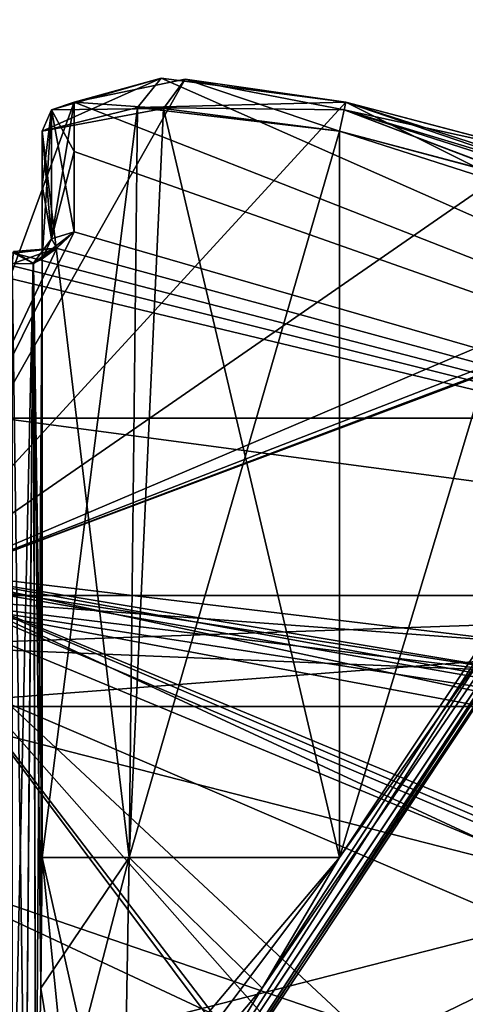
# Model space of a CAD drawing. Extents: x -200 to 200, y -703 to 625.
# Tile 288 of 656: x 0.43 to 1.92, y -507.97 to -504.66. Entities that reach past the tile are written whole.
import ezdxf

# ---------------------------------------------------------------- set-up
doc = ezdxf.new("R2010")
doc.units = 0
doc.header["$LTSCALE"] = 159.143519
for name, color, linetype in [('1709', 7, 'CONTINUOUS'), ('1710', 7, 'CONTINUOUS'), ('1712', 7, 'CONTINUOUS'), ('1718', 7, 'CONTINUOUS'), ('1720', 7, 'CONTINUOUS'), ('1730', 7, 'CONTINUOUS'), ('2090', 7, 'CONTINUOUS'), ('2094', 7, 'CONTINUOUS'), ('2585', 7, 'CONTINUOUS'), ('409', 7, 'CONTINUOUS'), ('410', 7, 'CONTINUOUS'), ('418', 7, 'CONTINUOUS'), ('421', 7, 'CONTINUOUS'), ('422', 7, 'CONTINUOUS'), ('423', 7, 'CONTINUOUS'), ('424', 7, 'CONTINUOUS'), ('429', 7, 'CONTINUOUS'), ('433', 7, 'CONTINUOUS'), ('435', 7, 'CONTINUOUS'), ('436', 7, 'CONTINUOUS'), ('437', 7, 'CONTINUOUS'), ('438', 7, 'CONTINUOUS'), ('439', 7, 'CONTINUOUS'), ('440', 7, 'CONTINUOUS'), ('450', 7, 'CONTINUOUS'), ('456', 7, 'CONTINUOUS'), ('457', 7, 'CONTINUOUS'), ('458', 7, 'CONTINUOUS'), ('459', 7, 'CONTINUOUS'), ('463', 7, 'CONTINUOUS'), ('464', 7, 'CONTINUOUS'), ('465', 7, 'CONTINUOUS'), ('466', 7, 'CONTINUOUS'), ('732', 7, 'CONTINUOUS'), ('733', 7, 'CONTINUOUS')]:
    doc.layers.add(name, color=color, linetype=linetype)

msp = doc.modelspace()

# ---------------------------------------------------------------- linework, layer by layer
at = {"layer": '1709', "color": 7, "linetype": 'CONTINUOUS'}
msp.add_3dface([(7.4485, -509.6909, 68.65), (0, -506.6, 68.65), (0, -508.1417, 68.65), (7.4485, -509.6909, 68.65)], dxfattribs=at)
at = {"layer": '1710', "color": 7, "linetype": 'CONTINUOUS'}
msp.add_3dface([(0, -507.5, 15.65), (7.5554, -511.0393, 15.65), (0, -510.4, 15.65), (0, -507.5, 15.65)], dxfattribs=at)
at = {"layer": '1712', "color": 7, "linetype": 'CONTINUOUS'}
for points in [[(0, -506.5, 56.75), (0, -506.5, 68.55), (7.5214, -509.6187, 68.55), (0, -506.5, 56.75)], [(0, -506.5, 16.65), (0, -506.5, 25.05), (2.3258, -506.7784, 25.5993), (0, -506.5, 16.65)], [(4.0897, -507.3729, 27.05), (0, -506.5, 16.65), (2.3258, -506.7784, 25.5993), (4.0897, -507.3729, 27.05)], [(0, -506.5, 16.65), (4.0897, -507.3729, 27.05), (8.2729, -510.3427, 16.65), (0, -506.5, 16.65)], [(0, -506.5, 56.75), (7.5214, -509.6187, 68.55), (3.5197, -507.143, 55.3732), (0, -506.5, 56.75)]]:
    msp.add_3dface(points, dxfattribs=at)
at = {"layer": '1718', "color": 7, "linetype": 'CONTINUOUS'}
for points in [[(1.7226, -508.9, 25.4561), (0, -506.6, 25.15), (0, -508.9, 25.15), (1.7226, -508.9, 25.4561)], [(1.7226, -508.85, 25.4561), (0, -506.6, 25.15), (1.7226, -508.9, 25.4561), (1.7226, -508.85, 25.4561)], [(1.8655, -508.7135, 25.511), (0, -506.6, 25.15), (1.7226, -508.85, 25.4561), (1.8655, -508.7135, 25.511)], [(2.2004, -508.65, 25.6602), (0, -506.6, 25.15), (1.8655, -508.7135, 25.511), (2.2004, -508.65, 25.6602)], [(2.2572, -506.876, 25.6885), (0, -506.6, 25.15), (2.2004, -508.65, 25.6602), (2.2572, -506.876, 25.6885)]]:
    msp.add_3dface(points, dxfattribs=at)
at = {"layer": '1720', "color": 7, "linetype": 'CONTINUOUS'}
for points in [[(0, -506.6, 56.65), (3.4169, -507.2369, 55.3003), (0, -508.9, 56.65), (0, -506.6, 56.65)], [(0, -508.9, 56.65), (3.4169, -507.2369, 55.3003), (1.7604, -508.7771, 56.3298), (0, -508.9, 56.65)], [(1.7604, -508.7771, 56.3298), (3.4169, -507.2369, 55.3003), (1.8495, -508.7205, 56.2953), (1.7604, -508.7771, 56.3298)], [(1.8495, -508.7205, 56.2953), (3.4169, -507.2369, 55.3003), (1.9901, -508.6741, 56.2369), (1.8495, -508.7205, 56.2953)]]:
    msp.add_3dface(points, dxfattribs=at)
at = {"layer": '1730', "color": 7, "linetype": 'CONTINUOUS'}
for points in [[(0, -506.5, 16.65), (8.2729, -510.3427, 16.65), (0, -506.7929, 15.9429), (0, -506.5, 16.65)], [(8.2729, -510.3427, 16.65), (0, -507.5, 15.65), (0, -506.7929, 15.9429), (8.2729, -510.3427, 16.65)], [(7.5554, -511.0393, 15.65), (0, -507.5, 15.65), (8.2729, -510.3427, 16.65), (7.5554, -511.0393, 15.65)]]:
    msp.add_3dface(points, dxfattribs=at)
at = {"layer": '2090', "color": 7, "linetype": 'CONTINUOUS'}
for points in [[(2.3258, -506.7784, 25.5993), (0, -506.5, 25.05), (2.2572, -506.876, 25.6885), (2.3258, -506.7784, 25.5993)], [(2.2572, -506.876, 25.6885), (0, -506.5, 25.05), (0, -506.5293, 25.1207), (2.2572, -506.876, 25.6885)], [(0, -506.6, 25.15), (2.2572, -506.876, 25.6885), (0, -506.5293, 25.1207), (0, -506.6, 25.15)]]:
    msp.add_3dface(points, dxfattribs=at)
at = {"layer": '2094', "color": 7, "linetype": 'CONTINUOUS'}
for points in [[(0, -506.5, 56.75), (3.5197, -507.143, 55.3732), (0, -506.5293, 56.6793), (0, -506.5, 56.75)], [(3.5197, -507.143, 55.3732), (0, -506.6, 56.65), (0, -506.5293, 56.6793), (3.5197, -507.143, 55.3732)], [(3.5197, -507.143, 55.3732), (3.4169, -507.2369, 55.3003), (0, -506.6, 56.65), (3.5197, -507.143, 55.3732)]]:
    msp.add_3dface(points, dxfattribs=at)
at = {"layer": '2585', "color": 7, "linetype": 'CONTINUOUS'}
for points in [[(7.4485, -509.6909, 68.65), (0, -506.5, 68.55), (0, -506.5293, 68.6207), (7.4485, -509.6909, 68.65)], [(0, -506.5, 68.55), (7.4485, -509.6909, 68.65), (7.5214, -509.6187, 68.55), (0, -506.5, 68.55)], [(0, -506.6, 68.65), (7.4485, -509.6909, 68.65), (0, -506.5293, 68.6207), (0, -506.6, 68.65)]]:
    msp.add_3dface(points, dxfattribs=at)
at = {"layer": '409', "color": 7, "linetype": 'CONTINUOUS'}
for points in [[(0.9008, -504.8568, 49.5015), (0.6084, -504.9375, 50.171), (4.8333, -506.5962, 48.65), (0.9008, -504.8568, 49.5015)], [(1.521, -504.9375, 49.2584), (0.9008, -504.8568, 49.5015), (4.8333, -506.5962, 48.65), (1.521, -504.9375, 49.2584)], [(0.6084, -504.9375, 47.129), (0.9812, -504.8597, 47.8649), (0, -506.5962, 43.8167), (0.6084, -504.9375, 47.129)], [(0.9812, -504.8597, 47.8649), (1.521, -504.9375, 48.0416), (0, -506.5962, 43.8167), (0.9812, -504.8597, 47.8649)], [(1.521, -504.9375, 48.0416), (2.1559, -505.1047, 48.0418), (0, -506.5962, 43.8167), (1.521, -504.9375, 48.0416)], [(0.6084, -505.373, 45.7733), (0.6084, -504.9375, 47.129), (0, -506.5962, 43.8167), (0.6084, -505.373, 45.7733)], [(0.6083, -505.1032, 46.4989), (0.6084, -504.9375, 47.129), (0.6084, -505.373, 45.7733), (0.6083, -505.1032, 46.4989)], [(0.6084, -504.9375, 50.171), (0.6083, -505.1032, 50.8011), (4.8333, -506.5962, 48.65), (0.6084, -504.9375, 50.171)], [(2.8767, -505.373, 49.2584), (1.521, -504.9375, 49.2584), (4.8333, -506.5962, 48.65), (2.8767, -505.373, 49.2584)], [(2.1511, -505.1032, 49.2583), (1.521, -504.9375, 49.2584), (2.8767, -505.373, 49.2584), (2.1511, -505.1032, 49.2583)], [(2.1559, -505.1047, 48.0418), (2.8767, -505.373, 48.0416), (0, -506.5962, 43.8167), (2.1559, -505.1047, 48.0418)], [(0.6083, -505.1032, 50.8011), (0.6084, -505.373, 51.5267), (4.8333, -506.5962, 48.65), (0.6083, -505.1032, 50.8011)], [(2.8767, -505.373, 48.0416), (3.0135, -505.4288, 48.1024), (0, -506.5962, 43.8167), (2.8767, -505.373, 48.0416)], [(0.5497, -505.428, 45.6385), (0.6084, -505.373, 45.7733), (0, -506.5962, 43.8167), (0.5497, -505.428, 45.6385)], [(0.6084, -505.373, 51.5267), (0.5476, -505.4288, 51.6635), (4.8333, -506.5962, 48.65), (0.6084, -505.373, 51.5267)], [(0.4056, -505.4455, 45.578), (0.5497, -505.428, 45.6385), (0, -506.5962, 43.8167), (0.4056, -505.4455, 45.578)], [(3.0135, -505.4288, 48.1024), (3.072, -505.4455, 48.2444), (0, -506.5962, 43.8167), (3.0135, -505.4288, 48.1024)], [(0, -506.5962, 43.8167), (3.0784, -505.436, 48.65), (4.8333, -506.5962, 48.65), (0, -506.5962, 43.8167)], [(3.072, -505.4455, 48.2444), (3.0784, -505.436, 48.65), (0, -506.5962, 43.8167), (3.072, -505.4455, 48.2444)], [(4.8333, -506.5962, 48.65), (0, -505.436, 51.7283), (0, -505.9521, 52.6481), (4.8333, -506.5962, 48.65)], [(0.203, -505.4384, 51.7268), (0, -505.436, 51.7283), (4.8333, -506.5962, 48.65), (0.203, -505.4384, 51.7268)], [(0.4056, -505.4455, 51.722), (0.203, -505.4384, 51.7268), (4.8333, -506.5962, 48.65), (0.4056, -505.4455, 51.722)], [(0.5476, -505.4288, 51.6635), (0.4056, -505.4455, 51.722), (4.8333, -506.5962, 48.65), (0.5476, -505.4288, 51.6635)], [(0, -506.5962, 53.4833), (4.8333, -506.5962, 48.65), (0, -505.9521, 52.6481), (0, -506.5962, 53.4833)]]:
    msp.add_3dface(points, dxfattribs=at)
at = {"layer": '410', "color": 7, "linetype": 'CONTINUOUS'}
for points in [[(5, -508.25, 48.65), (0, -508.25, 43.65), (5, -506.9688, 48.65), (5, -508.25, 48.65)], [(5, -506.9688, 48.65), (0, -508.25, 43.65), (0, -506.9688, 43.65), (5, -506.9688, 48.65)], [(0, -508.25, 53.65), (5, -508.25, 48.65), (0, -506.9688, 53.65), (0, -508.25, 53.65)], [(0, -506.9688, 53.65), (5, -508.25, 48.65), (5, -506.9688, 48.65), (0, -506.9688, 53.65)]]:
    msp.add_3dface(points, dxfattribs=at)
at = {"layer": '418', "color": 7, "linetype": 'CONTINUOUS'}
for points in [[(0.5, -507.477, 47.15), (0.5, -505.0349, 47.15), (0.5, -505.4644, 45.813), (0.5, -507.477, 47.15)], [(0.5, -505.4644, 45.813), (0.5, -505.0349, 47.15), (0.5, -505.2167, 46.4707), (0.5, -505.4644, 45.813)]]:
    msp.add_3dface(points, dxfattribs=at)
at = {"layer": '421', "color": 7, "linetype": 'CONTINUOUS'}
for points in [[(1.5, -505.0349, 48.15), (1.5, -507.477, 48.15), (2.1793, -505.2167, 48.15), (1.5, -505.0349, 48.15)], [(1.5, -507.477, 48.15), (2.837, -505.4644, 48.15), (2.1793, -505.2167, 48.15), (1.5, -507.477, 48.15)]]:
    msp.add_3dface(points, dxfattribs=at)
at = {"layer": '422', "color": 7, "linetype": 'CONTINUOUS'}
for points in [[(2.837, -505.4644, 49.15), (1.5, -505.0349, 49.15), (2.1793, -505.2167, 49.15), (2.837, -505.4644, 49.15)], [(1.5, -507.477, 49.15), (1.5, -505.0349, 49.15), (2.837, -505.4644, 49.15), (1.5, -507.477, 49.15)]]:
    msp.add_3dface(points, dxfattribs=at)
at = {"layer": '423', "color": 7, "linetype": 'CONTINUOUS'}
for points in [[(0.804, -508.7053, 48.25), (2.9463, -505.4806, 49.05), (2.9463, -505.4806, 48.25), (0.804, -508.7053, 48.25)], [(0.804, -508.7053, 49.05), (2.9463, -505.4806, 49.05), (0.804, -508.7053, 48.25), (0.804, -508.7053, 49.05)]]:
    msp.add_3dface(points, dxfattribs=at)
at = {"layer": '424', "color": 7, "linetype": 'CONTINUOUS'}
for points in [[(0.5, -505.0349, 50.15), (0.5, -507.477, 50.15), (0.5, -505.2167, 50.8292), (0.5, -505.0349, 50.15)], [(0.5, -507.477, 50.15), (0.5, -505.4644, 51.487), (0.5, -505.2167, 50.8292), (0.5, -507.477, 50.15)]]:
    msp.add_3dface(points, dxfattribs=at)
at = {"layer": '429', "color": 7, "linetype": 'CONTINUOUS'}
for points in [[(0.4444, -508.6996, 49.4454), (0.4, -508.7053, 49.454), (0.47, -505.4799, 51.5625), (0.4444, -508.6996, 49.4454)], [(0.4, -508.7053, 49.454), (0.4, -505.4806, 51.5963), (0.47, -505.4799, 51.5625), (0.4, -508.7053, 49.454)], [(0.4796, -508.6835, 49.4212), (0.4444, -508.6996, 49.4454), (0.47, -505.4799, 51.5625), (0.4796, -508.6835, 49.4212)], [(0.5, -505.4644, 51.487), (0.4796, -508.6835, 49.4212), (0.47, -505.4799, 51.5625), (0.5, -505.4644, 51.487)], [(0.4796, -508.6835, 49.4212), (0.5, -505.4644, 51.487), (0.4964, -507.9158, 49.8903), (0.4796, -508.6835, 49.4212)], [(0.5, -505.4644, 51.487), (0.5, -507.477, 50.15), (0.4964, -507.9158, 49.8903), (0.5, -505.4644, 51.487)]]:
    msp.add_3dface(points, dxfattribs=at)
at = {"layer": '433', "color": 7, "linetype": 'CONTINUOUS'}
for points in [[(0.7712, -508.6835, 48.1704), (2.837, -505.4644, 48.15), (1.2403, -507.9158, 48.1536), (0.7712, -508.6835, 48.1704)], [(2.837, -505.4644, 48.15), (0.7712, -508.6835, 48.1704), (2.9125, -505.4799, 48.18), (2.837, -505.4644, 48.15)], [(0.7712, -508.6835, 48.1704), (0.7954, -508.6996, 48.2056), (2.9125, -505.4799, 48.18), (0.7712, -508.6835, 48.1704)], [(0.7954, -508.6996, 48.2056), (0.804, -508.7053, 48.25), (2.9125, -505.4799, 48.18), (0.7954, -508.6996, 48.2056)], [(0.804, -508.7053, 48.25), (2.9463, -505.4806, 48.25), (2.9125, -505.4799, 48.18), (0.804, -508.7053, 48.25)], [(2.837, -505.4644, 48.15), (1.5, -507.477, 48.15), (1.2403, -507.9158, 48.1536), (2.837, -505.4644, 48.15)]]:
    msp.add_3dface(points, dxfattribs=at)
at = {"layer": '435', "color": 7, "linetype": 'CONTINUOUS'}
for points in [[(0.7954, -508.6996, 49.0944), (0.7712, -508.6835, 49.1296), (2.9114, -505.4797, 49.121), (0.7954, -508.6996, 49.0944)], [(0.7712, -508.6835, 49.1296), (1.2403, -507.9158, 49.1464), (2.9114, -505.4797, 49.121), (0.7712, -508.6835, 49.1296)], [(2.9463, -505.4806, 49.05), (0.7954, -508.6996, 49.0944), (2.9114, -505.4797, 49.121), (2.9463, -505.4806, 49.05)], [(2.9463, -505.4806, 49.05), (0.804, -508.7053, 49.05), (0.7954, -508.6996, 49.0944), (2.9463, -505.4806, 49.05)], [(1.2403, -507.9158, 49.1464), (1.5, -507.477, 49.15), (2.9114, -505.4797, 49.121), (1.2403, -507.9158, 49.1464)], [(1.5, -507.477, 49.15), (2.837, -505.4644, 49.15), (2.9114, -505.4797, 49.121), (1.5, -507.477, 49.15)]]:
    msp.add_3dface(points, dxfattribs=at)
at = {"layer": '436', "color": 7, "linetype": 'CONTINUOUS'}
for points in [[(0.4, -505.4806, 45.7037), (0.4444, -508.6996, 47.8546), (0.471, -505.4797, 45.7386), (0.4, -505.4806, 45.7037)], [(0.4, -505.4806, 45.7037), (0.4, -508.7053, 47.846), (0.4444, -508.6996, 47.8546), (0.4, -505.4806, 45.7037)], [(0.4444, -508.6996, 47.8546), (0.4796, -508.6835, 47.8788), (0.471, -505.4797, 45.7386), (0.4444, -508.6996, 47.8546)], [(0.5, -507.477, 47.15), (0.5, -505.4644, 45.813), (0.471, -505.4797, 45.7386), (0.5, -507.477, 47.15)], [(0.4796, -508.6835, 47.8788), (0.4964, -507.9158, 47.4097), (0.471, -505.4797, 45.7386), (0.4796, -508.6835, 47.8788)], [(0.4964, -507.9158, 47.4097), (0.5, -507.477, 47.15), (0.471, -505.4797, 45.7386), (0.4964, -507.9158, 47.4097)]]:
    msp.add_3dface(points, dxfattribs=at)
at = {"layer": '437', "color": 7, "linetype": 'CONTINUOUS'}
for points in [[(0.5, -505.0349, 47.15), (0.7929, -507.477, 47.8571), (0.9085, -504.9582, 47.9563), (0.5, -505.0349, 47.15)], [(0.7929, -507.477, 47.8571), (1.5, -507.477, 48.15), (0.9085, -504.9582, 47.9563), (0.7929, -507.477, 47.8571)], [(1.5, -507.477, 48.15), (1.5, -505.0349, 48.15), (0.9085, -504.9582, 47.9563), (1.5, -507.477, 48.15)], [(0.5, -505.0349, 47.15), (0.5, -507.477, 47.15), (0.7929, -507.477, 47.8571), (0.5, -505.0349, 47.15)]]:
    msp.add_3dface(points, dxfattribs=at)
at = {"layer": '438', "color": 7, "linetype": 'CONTINUOUS'}
for points in [[(0.5, -507.477, 47.15), (0.4964, -507.9158, 47.4097), (0.6216, -508.6844, 48.0534), (0.5, -507.477, 47.15)], [(0.7712, -508.6835, 48.1704), (0.5, -507.477, 47.15), (0.6216, -508.6844, 48.0534), (0.7712, -508.6835, 48.1704)], [(0.5, -507.477, 47.15), (0.7712, -508.6835, 48.1704), (0.7929, -507.477, 47.8571), (0.5, -507.477, 47.15)], [(0.7712, -508.6835, 48.1704), (1.2403, -507.9158, 48.1536), (0.7929, -507.477, 47.8571), (0.7712, -508.6835, 48.1704)], [(1.2403, -507.9158, 48.1536), (1.5, -507.477, 48.15), (0.7929, -507.477, 47.8571), (1.2403, -507.9158, 48.1536)], [(0.4964, -507.9158, 47.4097), (0.4796, -508.6835, 47.8788), (0.6216, -508.6844, 48.0534), (0.4964, -507.9158, 47.4097)]]:
    msp.add_3dface(points, dxfattribs=at)
at = {"layer": '439', "color": 7, "linetype": 'CONTINUOUS'}
for points in [[(0.7929, -507.477, 49.4429), (0.5, -507.477, 50.15), (0.8204, -504.9553, 49.4164), (0.7929, -507.477, 49.4429)], [(0.5, -507.477, 50.15), (0.5, -505.0349, 50.15), (0.8204, -504.9553, 49.4164), (0.5, -507.477, 50.15)], [(1.5, -505.0349, 49.15), (0.7929, -507.477, 49.4429), (0.8204, -504.9553, 49.4164), (1.5, -505.0349, 49.15)], [(1.5, -505.0349, 49.15), (1.5, -507.477, 49.15), (0.7929, -507.477, 49.4429), (1.5, -505.0349, 49.15)]]:
    msp.add_3dface(points, dxfattribs=at)
at = {"layer": '440', "color": 7, "linetype": 'CONTINUOUS'}
for points in [[(0.4796, -508.6835, 49.4212), (0.4964, -507.9158, 49.8903), (0.7929, -507.477, 49.4429), (0.4796, -508.6835, 49.4212)], [(1.5, -507.477, 49.15), (0.4796, -508.6835, 49.4212), (0.7929, -507.477, 49.4429), (1.5, -507.477, 49.15)], [(0.4796, -508.6835, 49.4212), (1.5, -507.477, 49.15), (0.5959, -508.6844, 49.2723), (0.4796, -508.6835, 49.4212)], [(0.4964, -507.9158, 49.8903), (0.5, -507.477, 50.15), (0.7929, -507.477, 49.4429), (0.4964, -507.9158, 49.8903)], [(1.5, -507.477, 49.15), (1.2403, -507.9158, 49.1464), (0.5959, -508.6844, 49.2723), (1.5, -507.477, 49.15)], [(1.2403, -507.9158, 49.1464), (0.7712, -508.6835, 49.1296), (0.5959, -508.6844, 49.2723), (1.2403, -507.9158, 49.1464)]]:
    msp.add_3dface(points, dxfattribs=at)
at = {"layer": '450', "color": 7, "linetype": 'CONTINUOUS'}
for points in [[(4.8333, -506.5962, 48.65), (0, -506.5962, 53.4833), (5, -506.9688, 48.65), (4.8333, -506.5962, 48.65)], [(4.8333, -506.5962, 48.65), (5, -506.9688, 48.65), (0, -506.9688, 43.65), (4.8333, -506.5962, 48.65)], [(4.8333, -506.5962, 48.65), (0, -506.9688, 43.65), (0, -506.7647, 43.6936), (4.8333, -506.5962, 48.65)], [(0, -506.5962, 43.8167), (4.8333, -506.5962, 48.65), (0, -506.7647, 43.6936), (0, -506.5962, 43.8167)], [(5, -506.9688, 48.65), (0, -506.5962, 53.4833), (0, -506.7647, 53.6064), (5, -506.9688, 48.65)], [(0, -506.9688, 53.65), (5, -506.9688, 48.65), (0, -506.7647, 53.6064), (0, -506.9688, 53.65)]]:
    msp.add_3dface(points, dxfattribs=at)
at = {"layer": '456', "color": 7, "linetype": 'CONTINUOUS'}
for points in [[(0.6084, -505.373, 45.7733), (0.5497, -505.428, 45.6385), (0.5323, -505.3969, 45.7837), (0.6084, -505.373, 45.7733)], [(0.5497, -505.428, 45.6385), (0.5, -505.4644, 45.813), (0.5323, -505.3969, 45.7837), (0.5497, -505.428, 45.6385)], [(0.4, -505.4806, 45.7037), (0.471, -505.4797, 45.7386), (0.4037, -505.4397, 45.6474), (0.4, -505.4806, 45.7037)], [(0.471, -505.4797, 45.7386), (0.4056, -505.4455, 45.578), (0.4037, -505.4397, 45.6474), (0.471, -505.4797, 45.7386)], [(0.5497, -505.428, 45.6385), (0.4056, -505.4455, 45.578), (0.471, -505.4797, 45.7386), (0.5497, -505.428, 45.6385)], [(0.5, -505.4644, 45.813), (0.5497, -505.428, 45.6385), (0.471, -505.4797, 45.7386), (0.5, -505.4644, 45.813)]]:
    msp.add_3dface(points, dxfattribs=at)
at = {"layer": '457', "color": 7, "linetype": 'CONTINUOUS'}
for points in [[(0.5323, -504.9629, 47.1345), (0.6084, -504.9375, 47.129), (0.5323, -505.3969, 45.7837), (0.5323, -504.9629, 47.1345)], [(0.6084, -504.9375, 47.129), (0.6083, -505.1032, 46.4989), (0.5323, -505.3969, 45.7837), (0.6084, -504.9375, 47.129)], [(0.5, -505.2167, 46.4707), (0.5, -505.0349, 47.15), (0.5323, -504.9629, 47.1345), (0.5, -505.2167, 46.4707)], [(0.5, -505.4644, 45.813), (0.5, -505.2167, 46.4707), (0.5323, -504.9629, 47.1345), (0.5, -505.4644, 45.813)], [(0.5, -505.4644, 45.813), (0.5323, -504.9629, 47.1345), (0.5323, -505.3969, 45.7837), (0.5, -505.4644, 45.813)], [(0.6083, -505.1032, 46.4989), (0.6084, -505.373, 45.7733), (0.5323, -505.3969, 45.7837), (0.6083, -505.1032, 46.4989)]]:
    msp.add_3dface(points, dxfattribs=at)
at = {"layer": '458', "color": 7, "linetype": 'CONTINUOUS'}
for points in [[(0.9812, -504.8597, 47.8649), (0.6084, -504.9375, 47.129), (0.9085, -504.9582, 47.9563), (0.9812, -504.8597, 47.8649)], [(1.5, -505.0349, 48.15), (0.9812, -504.8597, 47.8649), (0.9085, -504.9582, 47.9563), (1.5, -505.0349, 48.15)], [(1.521, -504.9375, 48.0416), (0.9812, -504.8597, 47.8649), (1.5155, -504.9629, 48.1177), (1.521, -504.9375, 48.0416)], [(0.9812, -504.8597, 47.8649), (1.5, -505.0349, 48.15), (1.5155, -504.9629, 48.1177), (0.9812, -504.8597, 47.8649)], [(0.9085, -504.9582, 47.9563), (0.6084, -504.9375, 47.129), (0.5323, -504.9629, 47.1345), (0.9085, -504.9582, 47.9563)], [(0.5, -505.0349, 47.15), (0.9085, -504.9582, 47.9563), (0.5323, -504.9629, 47.1345), (0.5, -505.0349, 47.15)]]:
    msp.add_3dface(points, dxfattribs=at)
at = {"layer": '459', "color": 7, "linetype": 'CONTINUOUS'}
for points in [[(2.1559, -505.1047, 48.0418), (1.521, -504.9375, 48.0416), (1.5155, -504.9629, 48.1177), (2.1559, -505.1047, 48.0418)], [(1.5, -505.0349, 48.15), (2.8663, -505.3969, 48.1177), (1.5155, -504.9629, 48.1177), (1.5, -505.0349, 48.15)], [(2.8767, -505.373, 48.0416), (2.1559, -505.1047, 48.0418), (1.5155, -504.9629, 48.1177), (2.8767, -505.373, 48.0416)], [(2.8663, -505.3969, 48.1177), (2.8767, -505.373, 48.0416), (1.5155, -504.9629, 48.1177), (2.8663, -505.3969, 48.1177)], [(1.5, -505.0349, 48.15), (2.1793, -505.2167, 48.15), (2.8663, -505.3969, 48.1177), (1.5, -505.0349, 48.15)]]:
    msp.add_3dface(points, dxfattribs=at)
at = {"layer": '463', "color": 7, "linetype": 'CONTINUOUS'}
for points in [[(1.5155, -504.9629, 49.1823), (1.521, -504.9375, 49.2584), (2.8663, -505.3969, 49.1823), (1.5155, -504.9629, 49.1823)], [(1.521, -504.9375, 49.2584), (2.1511, -505.1032, 49.2583), (2.8663, -505.3969, 49.1823), (1.521, -504.9375, 49.2584)], [(2.1793, -505.2167, 49.15), (1.5, -505.0349, 49.15), (1.5155, -504.9629, 49.1823), (2.1793, -505.2167, 49.15)], [(2.837, -505.4644, 49.15), (1.5155, -504.9629, 49.1823), (2.8663, -505.3969, 49.1823), (2.837, -505.4644, 49.15)], [(2.837, -505.4644, 49.15), (2.1793, -505.2167, 49.15), (1.5155, -504.9629, 49.1823), (2.837, -505.4644, 49.15)]]:
    msp.add_3dface(points, dxfattribs=at)
at = {"layer": '464', "color": 7, "linetype": 'CONTINUOUS'}
for points in [[(0.9008, -504.8568, 49.5015), (0.5, -505.0349, 50.15), (0.5323, -504.9629, 50.1655), (0.9008, -504.8568, 49.5015)], [(0.5, -505.0349, 50.15), (0.9008, -504.8568, 49.5015), (0.8204, -504.9553, 49.4164), (0.5, -505.0349, 50.15)], [(0.6084, -504.9375, 50.171), (0.9008, -504.8568, 49.5015), (0.5323, -504.9629, 50.1655), (0.6084, -504.9375, 50.171)], [(0.9008, -504.8568, 49.5015), (1.521, -504.9375, 49.2584), (0.8204, -504.9553, 49.4164), (0.9008, -504.8568, 49.5015)], [(0.8204, -504.9553, 49.4164), (1.521, -504.9375, 49.2584), (1.5155, -504.9629, 49.1823), (0.8204, -504.9553, 49.4164)], [(1.5, -505.0349, 49.15), (0.8204, -504.9553, 49.4164), (1.5155, -504.9629, 49.1823), (1.5, -505.0349, 49.15)]]:
    msp.add_3dface(points, dxfattribs=at)
at = {"layer": '465', "color": 7, "linetype": 'CONTINUOUS'}
for points in [[(0.6083, -505.1032, 50.8011), (0.6084, -504.9375, 50.171), (0.5323, -504.9629, 50.1655), (0.6083, -505.1032, 50.8011)], [(0.5, -505.0349, 50.15), (0.5323, -505.3969, 51.5163), (0.5323, -504.9629, 50.1655), (0.5, -505.0349, 50.15)], [(0.6084, -505.373, 51.5267), (0.6083, -505.1032, 50.8011), (0.5323, -504.9629, 50.1655), (0.6084, -505.373, 51.5267)], [(0.5323, -505.3969, 51.5163), (0.6084, -505.373, 51.5267), (0.5323, -504.9629, 50.1655), (0.5323, -505.3969, 51.5163)], [(0.5, -505.0349, 50.15), (0.5, -505.2167, 50.8292), (0.5323, -505.3969, 51.5163), (0.5, -505.0349, 50.15)], [(0.5, -505.2167, 50.8292), (0.5, -505.4644, 51.487), (0.5323, -505.3969, 51.5163), (0.5, -505.2167, 50.8292)]]:
    msp.add_3dface(points, dxfattribs=at)
at = {"layer": '466', "color": 7, "linetype": 'CONTINUOUS'}
for points in [[(0.5476, -505.4288, 51.6635), (0.6084, -505.373, 51.5267), (0.47, -505.4799, 51.5625), (0.5476, -505.4288, 51.6635)], [(0.47, -505.4799, 51.5625), (0.6084, -505.373, 51.5267), (0.5323, -505.3969, 51.5163), (0.47, -505.4799, 51.5625)], [(0.5, -505.4644, 51.487), (0.47, -505.4799, 51.5625), (0.5323, -505.3969, 51.5163), (0.5, -505.4644, 51.487)], [(0.4, -505.4806, 51.5963), (0.5476, -505.4288, 51.6635), (0.47, -505.4799, 51.5625), (0.4, -505.4806, 51.5963)], [(0.5476, -505.4288, 51.6635), (0.4, -505.4806, 51.5963), (0.4037, -505.4397, 51.6526), (0.5476, -505.4288, 51.6635)], [(0.4056, -505.4455, 51.722), (0.5476, -505.4288, 51.6635), (0.4037, -505.4397, 51.6526), (0.4056, -505.4455, 51.722)]]:
    msp.add_3dface(points, dxfattribs=at)
at = {"layer": '732', "color": 7, "linetype": 'CONTINUOUS'}
for points in [[(160, -506, 11), (160, -499.5344, 8.8992), (-160, -506, 11), (160, -506, 11)], [(160, -499.5344, 8.8992), (-160, -499.5344, 8.8992), (-160, -506, 11), (160, -499.5344, 8.8992)], [(160, -499.5344, -8.8992), (160, -506, -11), (-160, -499.5344, -8.8992), (160, -499.5344, -8.8992)], [(160, -506, -11), (-160, -506, -11), (-160, -499.5344, -8.8992), (160, -506, -11)]]:
    msp.add_3dface(points, dxfattribs=at)
at = {"layer": '733', "color": 7, "linetype": 'CONTINUOUS'}
for points in [[(160, -512.4656, 8.8992), (160, -506, 11), (-160, -512.4656, 8.8992), (160, -512.4656, 8.8992)], [(160, -506, 11), (-160, -506, 11), (-160, -512.4656, 8.8992), (160, -506, 11)], [(160, -506, -11), (160, -512.4656, -8.8992), (-160, -506, -11), (160, -506, -11)], [(-160, -506, -11), (160, -512.4656, -8.8992), (-160, -512.4656, -8.8992), (-160, -506, -11)]]:
    msp.add_3dface(points, dxfattribs=at)

doc.saveas('drawing.dxf')
